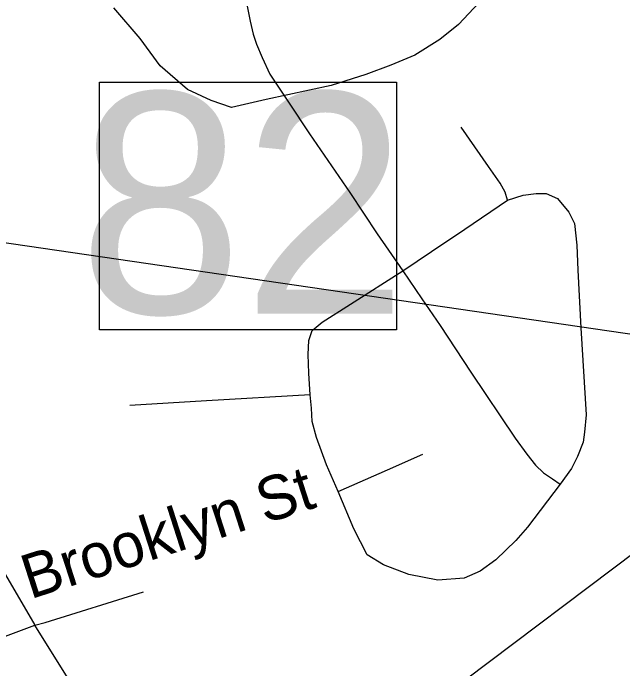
# Model space of a CAD drawing. Extents: x 1268485 to 1426702, y 514839 to 616766.
# Drawn here: x 1379381 to 1380513, y 550116 to 551333 of the extents above; entities that cross this region are included whole.
import ezdxf

# ---------------------------------------------------------------- set-up
doc = ezdxf.new("R2010")
doc.units = 0
for name, color, linetype in [('Old_Level_1', 7, 'Continuous'), ('Old_Level_10', 7, 'Continuous'), ('Old_Level_31', 7, 'Continuous'), ('Old_Level_35', 7, 'Continuous'), ('Old_Level_56', 7, 'Continuous'), ('Old_Level_62', 7, 'Continuous')]:
    doc.layers.add(name, color=color, linetype=linetype)

msp = doc.modelspace()

# ---------------------------------------------------------------- linework, layer by layer
at = {"layer": 'Old_Level_1'}
msp.add_line((1373732.779, 551730.476), (1425607.395, 544148.908), dxfattribs=at)
at = {"layer": 'Old_Level_31'}
msp.add_lwpolyline([(1379541.455, 551205.128), (1380092.743, 551205.128), (1380092.743, 550745.457), (1379541.455, 550745.457), (1379541.455, 551205.128)], dxfattribs=at)
at = {"layer": 'Old_Level_35'}
msp.add_line((1379316.878, 550157.713), (1379421.249, 550196.827), dxfattribs=at)
for points in [[(1379815.667, 551345.734), (1379820.896, 551318.052), (1379826.74, 551293.754), (1379832.994, 551275.299), (1379843.246, 551250.538), (1379857.292, 551219.525), (1379892.254, 551167.544), (1379931.009, 551108.797), (1380005.75, 551000.016), (1380056.706, 550923.327), (1380104.278, 550854.378)], [(1380298.77, 550986.124), (1380293.951, 551000.682), (1380284.621, 551017.189), (1380263.091, 551048.255), (1380212.238, 551121.612)], [(1380298.77, 550986.124), (1380327.784, 550994.838), (1380351.776, 550998.274), (1380370.538, 550998.274), (1380391.043, 550988.789), (1380412.368, 550963.62), (1380422.621, 550942.243), (1380427.235, 550902.514), (1380428.978, 550855.916), (1380434.514, 550749.135), (1380444.767, 550587.195), (1380441.383, 550555.104), (1380438.923, 550536.752), (1380428.67, 550509.89), (1380417.495, 550488.052), (1380396.477, 550458.576)], [(1380104.278, 550854.378), (1380157.489, 550890.416), (1380219.209, 550932.298), (1380298.77, 550986.124)], [(1379932.342, 550624.207), (1379929.881, 550664.961), (1379928.753, 550699.461), (1379929.881, 550725.195), (1379936.34, 550744.06), (1379954.487, 550759.336), (1380007.391, 550792.862), (1380104.278, 550854.378)], [(1380104.278, 550854.378), (1380139.649, 550802.705), (1380173.585, 550753.134), (1380230.385, 550666.704), (1380312.918, 550543.878), (1380334.244, 550514.248), (1380350.238, 550494.101), (1380365.412, 550479.543), (1380382.123, 550468.88), (1380396.477, 550458.576)], [(1379071.225, 550772.665), (1379149.248, 550642.918), (1379210.763, 550547.979), (1379268.895, 550454.014), (1379332.052, 550349.642), (1379421.249, 550196.827)], [(1379932.342, 550624.207), (1379740.003, 550613.134), (1379597.799, 550604.984)], [(1379984.117, 550444.889), (1379962.792, 550494.461), (1379943.824, 550545.057), (1379936.032, 550575.149), (1379934.7, 550599.703), (1379932.342, 550624.207)], [(1379984.117, 550444.889), (1380076.083, 550485.489), (1380141.29, 550514.146)], [(1380396.477, 550458.576), (1380335.884, 550379.119), (1380313.738, 550354.307), (1380277.034, 550318.423), (1380248.019, 550297.046), (1380218.082, 550284.23), (1380169.382, 550280.796), (1380115.658, 550291.049), (1380068.599, 550308.991), (1380037.841, 550327.804), (1380013.132, 550375.684), (1379984.117, 550444.889)], [(1379421.249, 550196.827), (1379440.422, 550201.8), (1379623.328, 550259.163)], [(1379556.891, 549995.364), (1379519.264, 550042.679), (1379500.399, 550070.361), (1379421.249, 550196.827)]]:
    msp.add_lwpolyline(points, dxfattribs=at)
at = {"layer": 'Old_Level_56'}
msp.add_lwpolyline([(1383127.169, 551987.008), (1382799.161, 551795.721), (1382315.29, 551525.534), (1381594.106, 551106.254), (1381130.992, 550773.819), (1380673.793, 550437.064), (1380084.375, 549993.12), (1379658.102, 549413.628)], dxfattribs=at)
at = {"layer": 'Old_Level_62'}
msp.add_lwpolyline([(1380254.786, 551362.599), (1380207.726, 551311.849), (1380173.073, 551283.859), (1380126.628, 551255.255), (1380082.132, 551236.441), (1380035.688, 551219.32), (1379971.301, 551198.455), (1379850.731, 551172.978), (1379786.344, 551157.855), (1379748.615, 551170.927), (1379705.041, 551191.483), (1379653.881, 551235.211), (1379616.869, 551286.012), (1379568.066, 551342.812)], dxfattribs=at)

# ---------------------------------------------------------------- texts
at = {"layer": 'Old_Level_10'}
msp.add_text('Brooklyn St', height=82.02083, rotation=17.827011, dxfattribs=at).set_placement((1379412.894, 550244.749))
at = {"layer": 'Old_Level_31'}
msp.add_text('82', height=410.1042, dxfattribs=at).set_placement((1379502.347, 550775.448))

doc.saveas('drawing.dxf')
